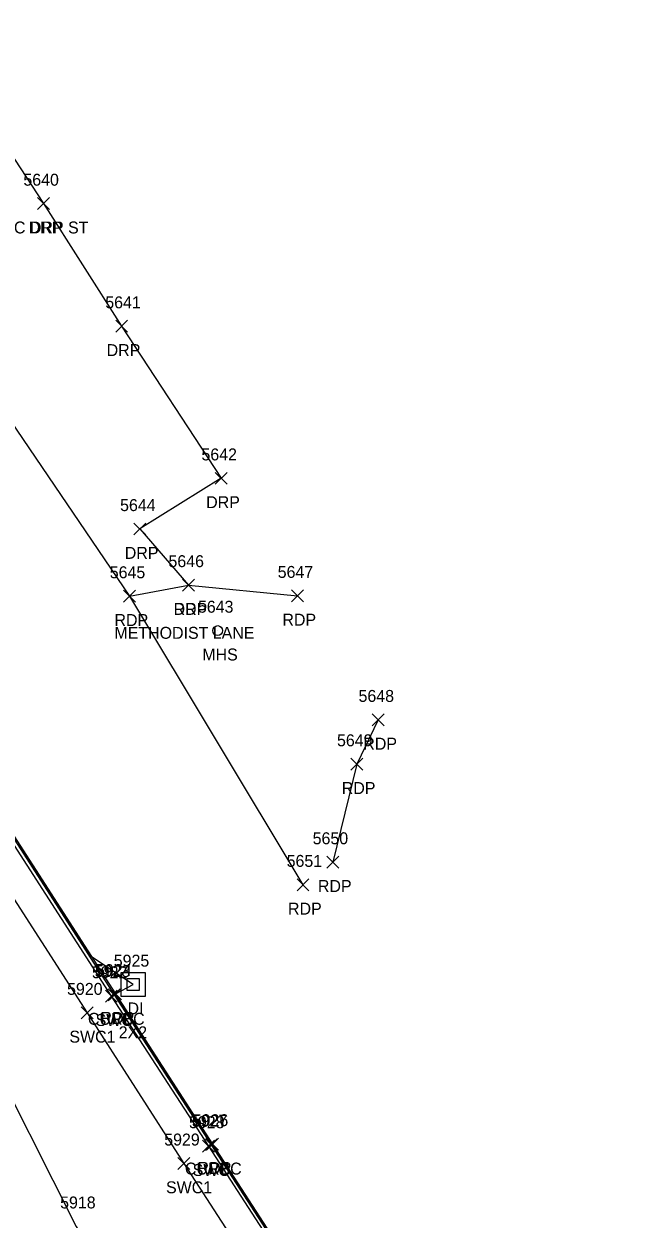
# Model space of a CAD drawing. Extents: x 1462668 to 1465147, y 550359 to 557351.
# Drawn here: x 1464457.1 to 1464557.4, y 553309.1 to 553509.3 of the extents above; entities that cross this region are included whole.
import ezdxf

# ---------------------------------------------------------------- set-up
doc = ezdxf.new("R2010")
doc.units = 0
for name, color, linetype in [('D_A', 7, 'Continuous'), ('D_C', 7, 'Continuous'), ('D_I', 7, 'Continuous'), ('DS', 7, 'Continuous'), ('Level 6', 7, 'Continuous'), ('P_A', 7, 'Continuous'), ('P_C', 7, 'Continuous'), ('P_I', 7, 'Continuous'), ('P_TIC', 7, 'Continuous'), ('PET', 7, 'Continuous'), ('R_A', 7, 'Continuous'), ('R_I', 7, 'Continuous'), ('R_TIC', 7, 'Continuous'), ('RC', 7, 'Continuous'), ('RDP', 7, 'Continuous'), ('RSW', 7, 'Continuous'), ('U_A', 7, 'Continuous'), ('U_I', 7, 'Continuous'), ('USMH', 7, 'Continuous')]:
    doc.layers.add(name, color=color, linetype=linetype)

msp = doc.modelspace()

# ---------------------------------------------------------------- linework, layer by layer
at = {"layer": 'DS'}
for p, q in [((1464473.43, 553350.36), (1464477.43, 553350.36)), ((1464473.43, 553346.36), (1464473.43, 553350.36)), ((1464474.43, 553347.36), (1464474.43, 553349.36)), ((1464474.43, 553349.36), (1464476.43, 553349.36)), ((1464476.43, 553349.36), (1464476.43, 553347.36)), ((1464477.43, 553350.36), (1464477.43, 553346.36)), ((1464476.43, 553347.36), (1464474.43, 553347.36)), ((1464475.44, 553348.36), (1464475.44, 553348.36)), ((1464475.44, 553348.36), (1464475.44, 553348.36)), ((1464477.43, 553346.36), (1464473.43, 553346.36))]:
    msp.add_line(p, q, dxfattribs=at)
at = {"layer": 'Level 6'}
msp.add_lwpolyline([(1464497.78, 553307.65), (1464494.77, 553312.32), (1464491.75, 553316.98), (1464488.74, 553321.64), (1464484.67, 553327.93), (1464480.61, 553334.21), (1464476.54, 553340.49), (1464472.47, 553346.78), (1464475.44, 553348.36), (1464468.47, 553352.98), (1464464.47, 553359.19), (1464460.46, 553365.4), (1464456.46, 553371.6)], dxfattribs=at)
at = {"layer": 'P_TIC'}
for points in [[(1464483.71, 553414.27), (1464485.71, 553416.27)], [(1464485.71, 553414.27), (1464483.71, 553416.27)], [(1464473.81, 553412.41), (1464475.81, 553414.41)], [(1464475.81, 553412.41), (1464473.81, 553414.41)], [(1464473.81, 553412.41), (1464475.81, 553414.41)], [(1464475.81, 553412.41), (1464473.81, 553414.41)], [(1464501.96, 553412.47), (1464503.96, 553414.47)], [(1464503.96, 553412.47), (1464501.96, 553414.47)], [(1464515.52, 553391.7), (1464517.52, 553393.7)], [(1464517.52, 553391.7), (1464515.52, 553393.7)], [(1464511.92, 553384.27), (1464513.92, 553386.27)], [(1464513.92, 553384.27), (1464511.92, 553386.27)], [(1464507.91, 553367.86), (1464509.91, 553369.86)], [(1464509.91, 553367.86), (1464507.91, 553369.86)], [(1464502.9, 553364.07), (1464504.9, 553366.07)], [(1464504.9, 553364.07), (1464502.9, 553366.07)], [(1464471.47, 553345.78), (1464473.47, 553347.78)], [(1464473.47, 553345.78), (1464471.47, 553347.78)], [(1464487.74, 553320.64), (1464489.74, 553322.64)], [(1464489.74, 553320.64), (1464487.74, 553322.64)]]:
    msp.add_lwpolyline(points, dxfattribs=at)
at = {"layer": 'PET'}
for points in [[(1464402.47, 553529.5), (1464420.49, 553495.97), (1464442.19, 553461.38), (1464474.81, 553413.41), (1464503.9, 553365.07)], [(1464403.39, 553454.25), (1464404.97, 553451.61), (1464423.03, 553423.3), (1464424.68, 553420.53), (1464435.78, 553403.44), (1464440.45, 553396.43), (1464472.47, 553346.78), (1464488.74, 553321.64), (1464512.85, 553284.34), (1464524.67, 553265.55), (1464546.65, 553238.92), (1464557.39, 553222.54)], [(1464474.81, 553413.41), (1464484.71, 553415.27), (1464502.96, 553413.47)], [(1464516.52, 553392.7), (1464512.92, 553385.27), (1464508.91, 553368.86)]]:
    msp.add_lwpolyline(points, dxfattribs=at)
at = {"layer": 'R_TIC'}
for points in [[(1464459.42, 553478.16), (1464461.42, 553480.16)], [(1464461.42, 553478.16), (1464459.42, 553480.16)], [(1464459.42, 553478.16), (1464461.42, 553480.16)], [(1464461.42, 553478.16), (1464459.42, 553480.16)], [(1464472.5, 553457.62), (1464474.5, 553459.62)], [(1464474.5, 553457.62), (1464472.5, 553459.62)], [(1464489.18, 553432.15), (1464491.18, 553434.15)], [(1464491.18, 553432.15), (1464489.18, 553434.15)], [(1464475.54, 553423.66), (1464477.54, 553425.66)], [(1464477.54, 553423.66), (1464475.54, 553425.66)], [(1464483.71, 553414.27), (1464485.71, 553416.27)], [(1464485.71, 553414.27), (1464483.71, 553416.27)], [(1464470.77, 553345.42), (1464472.77, 553347.42)], [(1464472.77, 553345.42), (1464470.77, 553347.42)], [(1464471.26, 553345.62), (1464473.26, 553347.62)], [(1464473.26, 553345.62), (1464471.26, 553347.62)], [(1464466.7, 553342.63), (1464468.7, 553344.63)], [(1464468.7, 553342.63), (1464466.7, 553344.63)], [(1464487.05, 553320.3), (1464489.05, 553322.3)], [(1464489.05, 553320.3), (1464487.05, 553322.3)], [(1464487.53, 553320.54), (1464489.53, 553322.54)], [(1464489.53, 553320.54), (1464487.53, 553322.54)], [(1464482.91, 553317.4), (1464484.91, 553319.4)], [(1464484.91, 553317.4), (1464482.91, 553319.4)]]:
    msp.add_lwpolyline(points, dxfattribs=at)
at = {"layer": 'RC'}
msp.add_lwpolyline([(1464435.78, 553403.44), (1464440.28, 553396.26), (1464472.26, 553346.62), (1464488.53, 553321.54), (1464512.64, 553284.23), (1464524.46, 553265.51), (1464525.05, 553263.41)], dxfattribs=at)
at = {"layer": 'RDP'}
for points in [[(1464460.42, 553479.16), (1464473.5, 553458.62), (1464490.18, 553433.15), (1464476.54, 553424.66), (1464484.71, 553415.27)], [(1464432.51, 553398.35), (1464431.58, 553395.18), (1464432.76, 553391.82), (1464436.47, 553380.47), (1464443.47, 553357.9), (1464450.14, 553339.01), (1464465.89, 553307.86), (1464480.02, 553283.59), (1464494.76, 553257.74)]]:
    msp.add_lwpolyline(points, dxfattribs=at)
at = {"layer": 'RSW'}
for points in [[(1464449.65, 553495.47), (1464460.42, 553479.16)], [(1464402.49, 553453.69), (1464404.24, 553451.12), (1464424.13, 553420.13), (1464435.09, 553403.04), (1464440.77, 553394.4), (1464471.77, 553346.42), (1464488.05, 553321.3), (1464512.29, 553283.85), (1464524.1, 553265.23), (1464525.05, 553263.41), (1464539.23, 553241.73), (1464543.53, 553234.82), (1464553.73, 553219.3)], [(1464398.14, 553451.66), (1464411.5, 553430.84), (1464420.35, 553417.18), (1464432.51, 553398.35), (1464436.56, 553391.97), (1464467.7, 553343.63), (1464483.91, 553318.4), (1464508.55, 553280.38), (1464520.13, 553262.52), (1464523.87, 553256.58), (1464539.36, 553232.22), (1464549.54, 553216.9)]]:
    msp.add_lwpolyline(points, dxfattribs=at)
at = {"layer": 'USMH'}
for p, q in [((1464489.6, 553407.64), (1464489.6, 553407.64)), ((1464490.43, 553407.64), (1464490.43, 553407.64))]:
    msp.add_line(p, q, dxfattribs=at)
msp.add_circle((1464489.6, 553407.64), 0.833, dxfattribs=at)

# ---------------------------------------------------------------- texts
at = {"layer": 'D_A'}
msp.add_text('DI', height=2, dxfattribs=at).set_placement((1464474.49, 553343.36))
at = {"layer": 'D_C'}
msp.add_text('2X2', height=2, dxfattribs=at).set_placement((1464473.01, 553339.36))
at = {"layer": 'D_I'}
msp.add_text('5925', height=2, dxfattribs=at).set_placement((1464472.18, 553351.36))
at = {"layer": 'P_A'}
for p in [(1464482.2, 553410.27), (1464472.3, 553408.41), (1464472.3, 553408.41), (1464500.45, 553408.47), (1464514.01, 553387.7), (1464510.4, 553380.27), (1464506.4, 553363.86), (1464501.39, 553360.07), (1464469.96, 553341.78), (1464486.23, 553316.64)]:
    msp.add_text('RDP', height=2, dxfattribs=at).set_placement(p)
at = {"layer": 'P_C'}
msp.add_text('METHODIST LANE', height=2, dxfattribs=at).set_placement((1464472.29, 553406.27))
at = {"layer": 'P_I'}
for s, p in [('5646', (1464481.35, 553418.27)), ('5645', (1464471.51, 553416.41)), ('5645', (1464471.51, 553416.41)), ('5647', (1464499.66, 553416.47)), ('5648', (1464513.21, 553395.7)), ('5649', (1464509.6, 553388.27)), ('5650', (1464505.52, 553371.86)), ('5651', (1464501.16, 553368.07)), ('5924', (1464469.21, 553349.78)), ('5926', (1464485.43, 553324.64))]:
    msp.add_text(s, height=2, dxfattribs=at).set_placement(p)
at = {"layer": 'R_A'}
for s, p in [('SWC DRP ST', (1464451.14, 553474.16)), ('DRP', (1464457.91, 553474.16)), ('DRP', (1464470.99, 553453.62)), ('DRP', (1464487.67, 553428.15)), ('DRP', (1464474.03, 553419.66)), ('DRP', (1464482.2, 553410.27)), ('CURBC', (1464467.85, 553341.62)), ('SWC', (1464469.14, 553341.42)), ('SWC1', (1464464.74, 553338.63)), ('CURBC', (1464484.11, 553316.54)), ('SWC', (1464485.41, 553316.3)), ('SWC1', (1464480.94, 553313.4))]:
    msp.add_text(s, height=2, dxfattribs=at).set_placement(p)
at = {"layer": 'R_I'}
for s, p in [('5640', (1464457.03, 553482.16)), ('5640', (1464457.03, 553482.16)), ('5641', (1464470.76, 553461.62)), ('5642', (1464486.88, 553436.15)), ('5644', (1464473.24, 553427.66)), ('5646', (1464481.35, 553418.27)), ('5922', (1464468.51, 553349.42)), ('5923', (1464469, 553349.62)), ('5920', (1464464.35, 553346.63)), ('5928', (1464484.79, 553324.3)), ('5927', (1464485.27, 553324.54)), ('5929', (1464480.64, 553321.4)), ('5918', (1464463.19, 553310.86))]:
    msp.add_text(s, height=2, dxfattribs=at).set_placement(p)
at = {"layer": 'U_A'}
msp.add_text('MHS', height=2, dxfattribs=at).set_placement((1464487.02, 553402.64))
at = {"layer": 'U_I'}
msp.add_text('5643', height=2, dxfattribs=at).set_placement((1464486.29, 553410.64))

doc.saveas('drawing.dxf')
